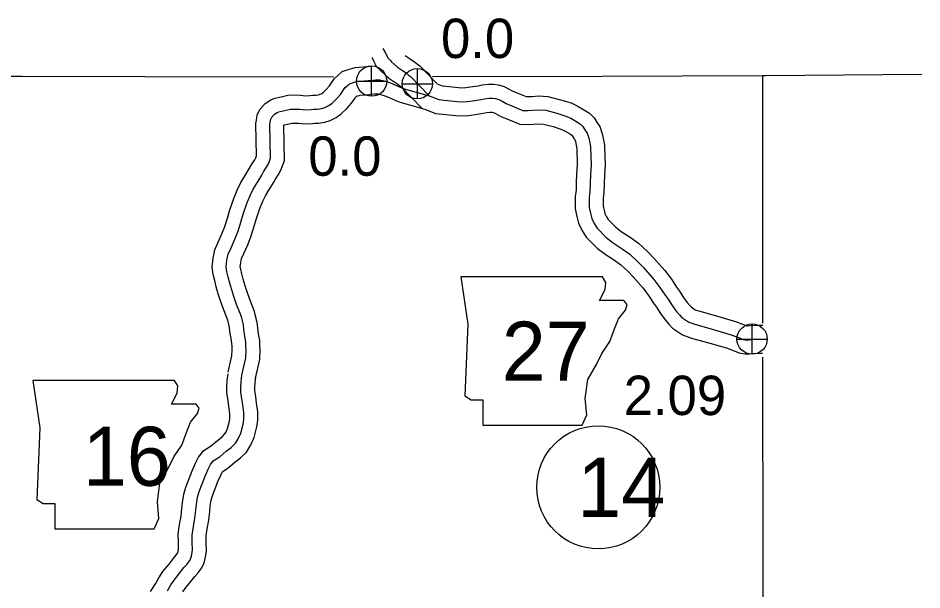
# Model space of a CAD drawing. Extents: x -83719 to 153526, y -11835 to 11446.
# Drawn here: x -676.9 to -353.6, y 3731.3 to 3935.8 of the extents above; entities that cross this region are included whole.
import ezdxf

# ---------------------------------------------------------------- set-up
doc = ezdxf.new("R2010")
doc.units = 0
for name, color, linetype in [('Level 11', 7, 'Continuous'), ('Level 2', 7, 'Continuous'), ('Level 21', 7, 'Continuous'), ('Level 25', 7, 'Continuous'), ('Level 26', 7, 'Continuous'), ('Level 27', 7, 'Continuous'), ('Level 59', 7, 'Continuous')]:
    doc.layers.add(name, color=color, linetype=linetype)

msp = doc.modelspace()

# ---------------------------------------------------------------- linework, layer by layer
at = {"layer": 'Level 11'}
for points in [[(-550.31, 3921.72), (-550.05, 3921.32), (-549.7, 3920.54), (-548.8, 3918.62), (-547.48, 3917.33), (-547.17, 3916.92), (-544.27, 3914.29), (-542.1, 3912.85), (-541.09, 3912.19), (-540.33, 3911.53), (-539.85, 3911.17), (-532.45, 3903.54)], [(-538.4, 3922.46), (-538.11, 3922.2), (-536.62, 3921.21), (-535.05, 3920.2), (-534.03, 3919.31), (-533.22, 3918.7), (-526.97, 3912.25)], [(-601.7, 3809.18), (-600.4, 3815.05), (-600.3, 3817.16), (-600.36, 3818.39), (-600.38, 3819.52), (-600.7, 3821.26), (-601.08, 3823.79), (-601.23, 3825.23), (-601.73, 3827.27), (-601.87, 3827.81), (-603.41, 3831.71), (-604.46, 3834.72), (-605.25, 3837.19), (-606.02, 3839.77), (-606.55, 3841.93), (-607.1, 3844.1), (-607.45, 3846.76), (-607.12, 3849.99), (-606.51, 3852.92), (-605.27, 3855.66), (-603.96, 3858.62), (-602.94, 3861.24), (-602.01, 3864.27), (-601.14, 3867.19), (-599.72, 3871.25), (-598.49, 3874.32), (-597.22, 3877.03), (-595.67, 3879.47), (-594.06, 3882.2), (-593.29, 3883.53), (-592.25, 3885.09), (-591.86, 3885.8), (-591.57, 3886.58), (-591.83, 3898.06), (-591.64, 3899.26), (-591.31, 3901.25), (-590.31, 3903.27), (-588.48, 3905.26), (-586.49, 3906.59), (-585.02, 3907.12), (-582.75, 3907.62), (-579.93, 3908.32), (-575.86, 3908.2), (-573.94, 3908), (-572.52, 3908.08), (-571.55, 3908.22), (-570.21, 3908.22), (-569.5, 3908.33), (-569.05, 3908.48), (-568.27, 3908.86), (-567.77, 3909.22), (-566.59, 3910.36), (-565.53, 3911.58), (-564.51, 3913.02), (-563.65, 3914.22), (-562.51, 3915.3), (-560.92, 3916.7), (-558.76, 3917.46), (-556.26, 3918.19), (-553.39, 3918.38), (-552.08, 3918.47), (-550.39, 3918.64), (-549.07, 3918.75)], [(-526.97, 3912.25), (-525.18, 3911.55), (-523.92, 3911.43), (-521.56, 3911.18), (-519.36, 3910.93), (-518.15, 3910.84), (-516.74, 3910.94), (-514.25, 3911.31), (-512.28, 3911.63), (-510.86, 3911.91), (-508.67, 3912.22), (-506.81, 3912.21), (-505.03, 3911.96), (-503.04, 3911.33), (-501.49, 3910.53), (-500.16, 3909.84), (-498.15, 3908.98), (-495.19, 3907.76), (-494.48, 3907.73), (-493.06, 3907.81), (-490.74, 3907.98), (-487.4, 3907.79), (-482.82, 3906.63), (-479.09, 3905.46), (-476.88, 3904.43), (-474.84, 3903.26), (-472.55, 3901.87), (-470.86, 3900.12), (-469.76, 3898.37), (-468.76, 3897.03), (-467.83, 3894.09), (-467.47, 3892.12)], [(-591.94, 3807.02), (-590.46, 3813.71), (-590.29, 3817.15), (-590.36, 3818.73), (-590.4, 3820.54), (-590.84, 3822.92), (-591.16, 3825.05), (-591.35, 3826.94), (-592.03, 3829.69), (-592.33, 3830.89), (-594.04, 3835.2), (-594.98, 3837.89), (-595.69, 3840.13), (-596.37, 3842.4), (-596.85, 3844.36), (-597.26, 3845.98), (-597.38, 3846.91), (-597.23, 3848.44), (-596.94, 3849.81), (-596.14, 3851.59), (-594.73, 3854.77), (-593.49, 3857.95), (-592.43, 3861.39), (-591.62, 3864.12), (-590.36, 3867.74), (-589.32, 3870.33), (-588.43, 3872.22), (-587.15, 3874.25), (-585.43, 3877.15), (-584.79, 3878.25), (-583.7, 3879.89), (-582.75, 3881.62), (-581.53, 3884.88), (-581.81, 3897.38), (-581.78, 3897.59), (-580.46, 3897.88), (-578.85, 3898.28), (-576.52, 3898.21), (-574.17, 3897.97), (-571.53, 3898.12), (-570.85, 3898.22), (-569.45, 3898.22), (-567.11, 3898.58), (-565.25, 3899.21), (-563.13, 3900.24), (-561.34, 3901.53), (-559.33, 3903.47), (-557.66, 3905.39), (-556.36, 3907.21), (-556.06, 3907.64), (-555.78, 3907.9), (-555.7, 3907.93), (-554.5, 3908.28), (-552.71, 3908.4), (-551.23, 3908.51), (-549.47, 3908.68), (-548.71, 3908.75), (-548.1, 3908.73), (-546.79, 3908.41), (-545.3, 3907.86), (-543.09, 3906.91), (-541.48, 3906.19), (-539.89, 3905.59), (-531.39, 3903.25), (-527.55, 3901.73), (-524.94, 3901.48), (-522.63, 3901.23), (-520.29, 3900.98), (-518.17, 3900.81), (-515.65, 3901), (-512.71, 3901.43), (-510.5, 3901.79), (-509.2, 3902.05), (-508, 3902.22), (-507.53, 3902.21), (-507.25, 3902.17), (-506.88, 3902.06), (-506.08, 3901.64), (-504.44, 3900.79), (-502.02, 3899.75), (-497.39, 3897.86), (-494.43, 3897.71), (-492.39, 3897.84), (-490.66, 3897.96), (-488.93, 3897.86), (-485.54, 3897), (-482.7, 3896.11), (-481.48, 3895.55), (-479.94, 3894.66), (-478.85, 3894), (-478.77, 3893.91), (-478.01, 3892.69), (-477.78, 3892.39), (-477.56, 3891.68), (-477.31, 3890.32)], [(-467.5, 3892.24), (-467.1, 3890.36), (-467.09, 3889.83), (-466.87, 3883.23), (-467.11, 3879.6), (-467.23, 3876.54), (-467.34, 3873.29), (-467.59, 3871.51), (-467.57, 3868.57), (-467.28, 3867.13), (-466.96, 3865.9), (-466.43, 3864.75), (-465.82, 3863.75), (-463.2, 3861.14), (-461.11, 3859.54), (-457.97, 3857.49), (-454.91, 3855.33), (-451.64, 3852.26), (-449.45, 3849.98), (-445.57, 3845.51), (-443.21, 3842.41), (-441.37, 3839.6), (-440.29, 3838.16), (-438.84, 3835.88), (-437.56, 3834.17), (-436.6, 3833.04), (-436.17, 3832.58), (-434.7, 3831.55), (-433.01, 3830.97)], [(-477.29, 3890.2), (-477.08, 3889.2), (-476.89, 3883.39), (-477.1, 3880.13), (-477.23, 3876.91), (-477.32, 3874.13), (-477.59, 3872.16), (-477.57, 3867.55), (-477.03, 3864.87), (-476.41, 3862.5), (-475.26, 3860.02), (-473.72, 3857.52), (-469.8, 3853.6), (-466.89, 3851.37), (-463.6, 3849.22), (-461.25, 3847.56), (-458.67, 3845.14), (-456.84, 3843.24), (-453.33, 3839.19), (-451.38, 3836.63), (-449.56, 3833.85), (-448.51, 3832.46), (-447.07, 3830.19), (-445.39, 3827.96), (-444.09, 3826.4), (-442.75, 3824.97), (-439.28, 3822.56), (-435.97, 3821.41)], [(-433.01, 3830.97), (-426.74, 3829.25), (-419.92, 3827.22)], [(-419.92, 3827.22), (-417.42, 3826.29), (-416.17, 3825.76), (-416.03, 3825.74), (-414.98, 3825.87), (-411.8, 3825.99), (-410.75, 3826.04), (-410.46, 3826.05)], [(-435.97, 3821.41), (-429.49, 3819.63), (-423.09, 3817.73)], [(-423.09, 3817.73), (-421.1, 3816.99), (-418.99, 3816.1), (-416.26, 3815.64), (-414.18, 3815.89), (-411.36, 3816), (-410.56, 3816.04)], [(-629.49, 3730.74), (-627.7, 3733.57), (-626.53, 3735.72), (-625.12, 3737.89), (-622.88, 3740.53), (-621.44, 3742.46), (-620.44, 3743.61), (-619.81, 3744.45), (-619.81, 3744.47), (-619.66, 3745.02), (-619.53, 3745.99), (-619.55, 3748.26), (-619.58, 3751.29), (-619.12, 3754.79), (-618.57, 3757.74), (-618.28, 3760.43), (-618.05, 3762.64), (-617.54, 3765.56), (-616.86, 3768.12), (-614.61, 3773.96), (-613.41, 3776.65), (-612.33, 3778.86), (-610.46, 3781.19), (-607.75, 3782.99), (-605.6, 3784.8), (-603.92, 3786.09), (-603, 3787), (-602.56, 3787.67), (-601.96, 3789.08), (-601.26, 3791.69), (-601.11, 3792.67), (-601.15, 3794.34), (-601.48, 3796.94), (-601.75, 3799.03), (-602.15, 3801.8), (-602.19, 3803.87), (-602.05, 3806.2), (-601.79, 3808.63)], [(-617.93, 3730.61), (-617.09, 3731.9), (-615.05, 3734.3), (-613.65, 3736.18), (-612.63, 3737.35), (-611.19, 3739.29), (-610.37, 3741.03), (-609.84, 3743.04), (-609.52, 3745.35), (-609.55, 3748.36), (-609.57, 3750.68), (-609.24, 3753.21), (-608.66, 3756.3), (-608.34, 3759.37), (-608.14, 3761.25), (-607.76, 3763.43), (-607.33, 3765.03), (-605.37, 3770.13), (-604.35, 3772.42), (-603.84, 3773.46), (-603.64, 3773.72), (-601.75, 3774.97), (-599.33, 3777), (-597.34, 3778.53), (-595.2, 3780.64), (-593.71, 3782.94), (-592.48, 3785.79), (-591.46, 3789.63), (-591.09, 3792.01), (-591.16, 3795.08), (-591.56, 3798.22), (-591.84, 3800.39), (-592.16, 3802.62), (-592.19, 3803.68), (-592.08, 3805.37), (-591.85, 3807.56)]]:
    msp.add_lwpolyline(points, dxfattribs=at)
at = {"layer": 'Level 2'}
for points in [[(-563.96, 3914.79), (-587.4, 3914.74), (-675.37, 3914.93), (-734.37, 3914.88)], [(-496.75, 3914.76), (-500.47, 3914.92), (-528.7, 3914.86)], [(-410.66, 3915.21), (-496.75, 3914.76)], [(-353.6, 3915.67), (-409.26, 3915.2), (-410.66, 3915.21), (-410.64, 3828.47), (-410.64, 3826.77)], [(-410.62, 3814.51), (-410.52, 3739.65), (-410.03, 3652.71), (-411.76, 3564.73), (-411.43, 3539.39)]]:
    msp.add_lwpolyline(points, dxfattribs=at)
at = {"layer": 'Level 21'}
for points in [[(-518.54, 3843.27), (-516, 3826.35), (-517.13, 3800.69), (-514.87, 3799.28), (-510.64, 3799.28), (-510.64, 3790.26), (-475.12, 3790.26), (-473.43, 3793.92), (-473.99, 3799.84), (-473.14, 3806.61), (-470.04, 3811.97), (-468.07, 3815.92), (-465.25, 3820.15), (-463.56, 3824.66), (-462.15, 3828.32), (-459.61, 3831.42), (-459.05, 3833.4), (-460.17, 3834.81), (-468.91, 3834.81), (-466.94, 3838.76), (-466.66, 3841.29), (-467.83, 3843.24)], [(-671.59, 3806.25), (-669.05, 3789.33), (-670.18, 3763.67), (-667.92, 3762.26), (-663.7, 3762.26), (-663.7, 3753.24), (-628.17, 3753.24), (-626.48, 3756.91), (-627.04, 3762.83), (-626.19, 3769.59), (-623.09, 3774.95), (-621.12, 3778.9), (-618.3, 3783.13), (-616.61, 3787.64), (-615.2, 3791.31), (-612.66, 3794.41), (-612.1, 3796.38), (-613.22, 3797.79), (-621.96, 3797.79), (-619.99, 3801.74), (-619.71, 3804.28), (-620.88, 3806.22)]]:
    msp.add_lwpolyline(points, close=True, dxfattribs=at)
at = {"layer": 'Level 26'}
for p, q in [((-550.41, 3907.86), (-550.41, 3918.69)), ((-534.06, 3906.92), (-534.06, 3917.75)), ((-555.83, 3913.27), (-545, 3913.27)), ((-539.47, 3912.34), (-528.64, 3912.34)), ((-414.32, 3815.61), (-414.32, 3826.44)), ((-419.74, 3821.03), (-408.91, 3821.03))]:
    msp.add_line(p, q, dxfattribs=at)
for centre in [(-550.41, 3913.27), (-534.06, 3912.34), (-414.32, 3821.03)]:
    msp.add_circle(centre, 5.42, dxfattribs=at)
at = {"layer": 'Level 27'}
msp.add_circle((-469.35, 3768.03), 22, dxfattribs=at)
at = {"layer": 'Level 59'}
for points in [[(-546.44, 3924.93), (-545.65, 3923.74), (-545.15, 3922.62), (-544.65, 3921.56), (-543.69, 3920.62), (-543.45, 3920.29), (-541.19, 3918.25), (-539.36, 3917.03), (-538.07, 3916.19), (-537.18, 3915.42), (-536.53, 3914.93), (-529.81, 3908)], [(-596.82, 3808.1), (-595.43, 3814.38), (-595.29, 3817.15), (-595.36, 3818.56), (-595.39, 3820.03), (-595.77, 3822.09), (-596.12, 3824.42), (-596.29, 3826.09), (-596.88, 3828.48), (-597.1, 3829.35), (-598.72, 3833.45), (-599.72, 3836.3), (-600.47, 3838.66), (-601.19, 3841.08), (-601.7, 3843.14), (-602.18, 3845.04), (-602.42, 3846.84), (-602.17, 3849.22), (-601.72, 3851.36), (-600.71, 3853.63), (-599.35, 3856.7), (-598.21, 3859.6), (-597.22, 3862.83), (-596.38, 3865.65), (-595.04, 3869.5), (-593.91, 3872.33), (-592.83, 3874.62), (-591.41, 3876.86), (-589.74, 3879.67), (-589.04, 3880.89), (-587.98, 3882.49), (-587.3, 3883.71), (-586.55, 3885.73), (-586.82, 3897.72), (-586.7, 3898.46), (-586.5, 3899.7), (-586.15, 3900.41), (-585.21, 3901.43), (-584.22, 3902.09), (-583.63, 3902.3), (-581.61, 3902.75), (-579.39, 3903.3), (-576.19, 3903.21), (-574.06, 3902.99), (-572.03, 3903.1), (-571.2, 3903.22), (-569.83, 3903.22), (-568.31, 3903.45), (-567.15, 3903.85), (-565.7, 3904.55), (-564.56, 3905.38), (-562.96, 3906.92), (-561.6, 3908.48), (-560.43, 3910.11), (-559.85, 3910.93), (-559.14, 3911.61), (-558.35, 3912.3), (-557.23, 3912.69), (-555.38, 3913.24), (-553.05, 3913.39), (-551.66, 3913.49), (-549.93, 3913.66), (-548.86, 3913.75), (-547.43, 3913.72), (-545.32, 3913.2), (-543.44, 3912.5), (-541.09, 3911.49), (-539.58, 3910.82), (-538.34, 3910.35), (-529.81, 3908), (-526.37, 3906.64), (-524.43, 3906.45), (-522.1, 3906.2), (-519.83, 3905.95), (-518.16, 3905.83), (-516.2, 3905.97), (-513.48, 3906.37), (-511.39, 3906.71), (-510.03, 3906.98), (-508.34, 3907.22), (-507.17, 3907.21), (-506.14, 3907.07), (-504.96, 3906.69), (-503.78, 3906.08), (-502.3, 3905.32), (-500.08, 3904.36), (-496.29, 3902.81), (-494.45, 3902.72), (-492.73, 3902.83), (-490.7, 3902.97), (-488.17, 3902.83), (-484.18, 3901.82), (-480.9, 3900.79), (-479.18, 3899.99), (-477.39, 3898.96), (-475.7, 3897.93), (-474.82, 3897.02), (-473.89, 3895.53), (-473.27, 3894.71), (-472.69, 3892.89), (-472.39, 3891.22)], [(-472.39, 3891.22), (-472.09, 3889.79), (-472.09, 3889.69), (-471.88, 3883.31), (-472.1, 3879.87), (-472.23, 3876.72), (-472.33, 3873.71), (-472.59, 3871.83), (-472.57, 3868.06), (-472.16, 3866), (-471.68, 3864.2), (-470.84, 3862.38), (-469.77, 3860.64), (-466.5, 3857.37), (-464, 3855.45), (-460.79, 3853.35), (-458.08, 3851.44), (-455.16, 3848.7), (-453.14, 3846.61), (-449.45, 3842.35), (-447.29, 3839.52), (-445.46, 3836.72), (-444.4, 3835.31), (-442.95, 3833.04), (-441.48, 3831.07), (-440.35, 3829.72), (-439.46, 3828.77), (-436.99, 3827.06), (-434.49, 3826.19)], [(-434.49, 3826.19), (-428.11, 3824.44), (-421.51, 3822.47)], [(-421.51, 3822.47), (-419.26, 3821.64), (-417.58, 3820.93), (-416.14, 3820.69), (-414.58, 3820.88), (-411.58, 3821), (-410.58, 3821.05), (-409.55, 3821.06)], [(-623.38, 3731.03), (-622.23, 3733.16), (-621.1, 3734.89), (-618.96, 3737.42), (-617.54, 3739.32), (-616.54, 3740.48), (-615.5, 3741.87), (-615.09, 3742.75), (-614.75, 3744.03), (-614.52, 3745.67), (-614.55, 3748.31), (-614.58, 3750.98), (-614.18, 3754), (-613.61, 3757.02), (-613.31, 3759.9), (-613.09, 3761.94), (-612.65, 3764.49), (-612.1, 3766.58), (-609.99, 3772.04), (-608.88, 3774.54), (-608.09, 3776.16), (-607.05, 3777.45), (-604.75, 3778.98), (-602.47, 3780.9), (-600.63, 3782.31), (-599.1, 3783.82), (-598.14, 3785.31), (-597.22, 3787.44), (-596.36, 3790.66), (-596.1, 3792.34), (-596.15, 3794.71), (-596.52, 3797.58), (-596.8, 3799.71), (-597.15, 3802.21), (-597.19, 3803.78), (-597.07, 3805.79), (-596.82, 3808.1)]]:
    msp.add_lwpolyline(points, dxfattribs=at)

# ---------------------------------------------------------------- texts
at = {"layer": 'Level 21'}
for s, p in [('27', (-503.85, 3806.14)), ('16', (-653.7, 3768.58))]:
    msp.add_text(s, height=21.12, dxfattribs=at).set_placement(p)
at = {"layer": 'Level 25'}
for s, p in [('0.0', (-525.6, 3921.52)), ('0.0', (-573.06, 3879.42)), ('2.09', (-460.26, 3793.87))]:
    msp.add_text(s, height=14.08, dxfattribs=at).set_placement(p)
at = {"layer": 'Level 27'}
msp.add_text('14', height=21.12, dxfattribs=at).set_placement((-476.83, 3757.47))

doc.saveas('drawing.dxf')
